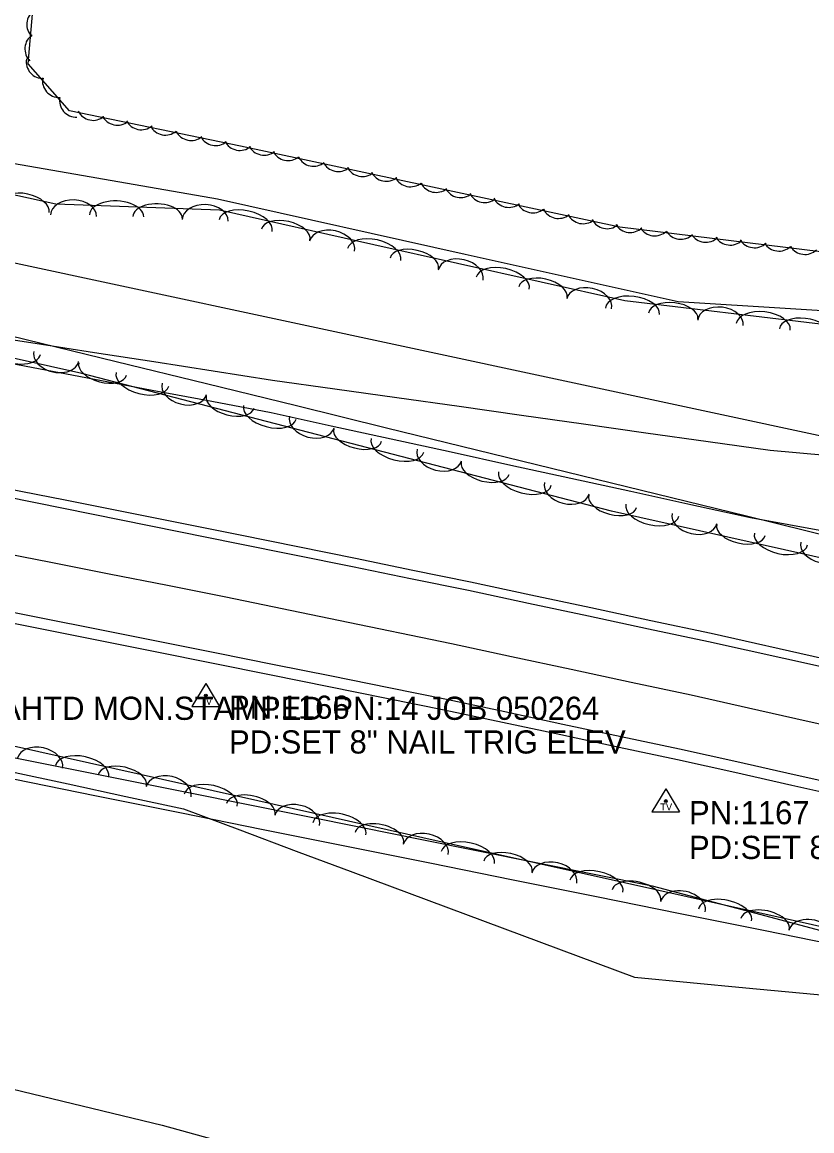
# Model space of a CAD drawing. Extents: x 1441650 to 1491889, y 345904 to 358319.
# Drawn here: x 1456961.1 to 1457131.5, y 351775.5 to 352014.8 of the extents above; entities that cross this region are included whole.
import ezdxf

# ---------------------------------------------------------------- set-up
doc = ezdxf.new("R2010")
doc.units = 0
for name, color, linetype in [('S_DITCHLINE', 7, 'Continuous'), ('S_EDGE_PAVEMENT', 7, 'Continuous'), ('S_PAVEMENT_CROWN', 7, 'Continuous'), ('S_PRIMARY_CTL_ANNOT', 7, 'Continuous'), ('S_SECONDARY_CTL', 7, 'Continuous'), ('S_SECONDARY_CTL_ANNOT', 7, 'Continuous'), ('S_SHOULDER', 7, 'Continuous'), ('S_STREAM', 7, 'Continuous'), ('S_TRAILS', 7, 'Continuous'), ('S_TREE', 7, 'Continuous'), ('S_WATER_UTILITIES', 7, 'Continuous')]:
    doc.layers.add(name, color=color, linetype=linetype)

msp = doc.modelspace()

# ---------------------------------------------------------------- linework, layer by layer
at = {"layer": 'S_DITCHLINE'}
for points in [[(1456951.11, 351947.5), (1456963.92, 351945.52), (1456976.73, 351943.54), (1456989.54, 351941.56), (1457002.35, 351939.57), (1457015.16, 351937.59), (1457028.59, 351935.7), (1457042.01, 351933.8), (1457055.44, 351931.91), (1457068.86, 351930.01), (1457082.29, 351928.12), (1457095.71, 351926.22), (1457109.14, 351924.33), (1457122.56, 351922.43), (1457147.34, 351920.22), (1457172.13, 351918.01), (1457196.91, 351915.8), (1457221.69, 351913.59), (1457234.03, 351910.91), (1457246.36, 351908.22), (1457258.7, 351905.53), (1457271.04, 351902.85), (1457283.37, 351900.16), (1457295.71, 351897.48)], [(1456950.66, 351942.71), (1456963.5, 351940.28), (1456976.35, 351937.85), (1456989.19, 351935.42), (1457002.04, 351932.99), (1457014.88, 351930.56), (1457027.81, 351927.73), (1457040.74, 351924.89), (1457053.67, 351922.06), (1457066.6, 351919.22), (1457079.53, 351916.39), (1457092.46, 351913.56), (1457105.39, 351910.72), (1457118.32, 351907.89), (1457142.34, 351903.49)], [(1456959.22, 351856.09), (1456971.81, 351853.58), (1456984.41, 351851.07), (1456997.01, 351848.55), (1457009.51, 351846.04), (1457022.02, 351843.52), (1457034.53, 351841.01), (1457047.04, 351838.49), (1457059.55, 351835.98), (1457072.06, 351833.46), (1457084.56, 351830.95), (1457097.07, 351828.43), (1457120.52, 351822.18), (1457143.96, 351815.92), (1457167.41, 351809.66), (1457190.85, 351803.4), (1457203.7, 351800.66), (1457216.54, 351797.91), (1457229.38, 351795.17), (1457242.23, 351792.42), (1457255.07, 351789.68), (1457267.92, 351786.93), (1457280.76, 351784.19), (1457293.61, 351781.44)], [(1456958.63, 351853.1), (1456971.07, 351850.4), (1456983.51, 351847.7), (1456995.94, 351845), (1457008.11, 351840.46), (1457020.28, 351835.92), (1457032.45, 351831.38), (1457044.62, 351826.84), (1457056.78, 351822.3), (1457068.95, 351817.76), (1457081.12, 351813.23), (1457093.29, 351808.69), (1457117.28, 351806.42), (1457141.28, 351804.16), (1457165.28, 351801.9), (1457189.27, 351799.64), (1457201.09, 351794.6), (1457212.91, 351789.55), (1457224.72, 351784.51), (1457236.54, 351779.47), (1457248.35, 351774.43)]]:
    msp.add_lwpolyline(points, dxfattribs=at)
at = {"layer": 'S_EDGE_PAVEMENT'}
for points in [[(1456957.57, 351912.44), (1456970.03, 351909.93), (1456982.49, 351907.42), (1456994.94, 351904.91), (1457007.4, 351902.4), (1457019.9, 351899.85), (1457032.41, 351897.31), (1457044.91, 351894.76), (1457057.41, 351892.21), (1457070.38, 351889.44), (1457083.34, 351886.67), (1457096.31, 351883.89), (1457109.27, 351881.12), (1457133.62, 351875.73), (1457157.97, 351870.34), (1457170.42, 351867.48), (1457182.87, 351864.61), (1457195.32, 351861.74), (1457207.77, 351858.88), (1457232.1, 351853.15), (1457256.44, 351847.43), (1457269.07, 351844.32), (1457281.7, 351841.21), (1457294.33, 351838.1)], [(1456952.64, 351888.8), (1456965.25, 351886.28), (1456977.86, 351883.76), (1456990.48, 351881.24), (1457003.09, 351878.71), (1457015.49, 351876.21), (1457027.88, 351873.7), (1457040.28, 351871.2), (1457052.68, 351868.69), (1457065.26, 351866.01), (1457077.83, 351863.33), (1457090.41, 351860.64), (1457102.99, 351857.96), (1457115.35, 351855.22), (1457127.71, 351852.47), (1457140.07, 351849.73)]]:
    msp.add_lwpolyline(points, dxfattribs=at)
at = {"layer": 'S_PAVEMENT_CROWN'}
msp.add_lwpolyline([(1456954.7, 351900.75), (1456967.29, 351898.27), (1456979.88, 351895.78), (1456992.47, 351893.3), (1457005.06, 351890.81), (1457029.41, 351885.77), (1457053.76, 351880.72), (1457066.7, 351877.94), (1457079.63, 351875.16), (1457092.56, 351872.38), (1457105.5, 351869.6), (1457117.9, 351866.82), (1457130.3, 351864.04), (1457142.7, 351861.26), (1457155.09, 351858.48), (1457167.66, 351855.64), (1457180.23, 351852.81), (1457192.8, 351849.97), (1457205.36, 351847.14), (1457229.13, 351841.6), (1457252.89, 351836.07), (1457265.83, 351832.9), (1457278.77, 351829.73), (1457291.71, 351826.56)], dxfattribs=at)
at = {"layer": 'S_SECONDARY_CTL'}
for p, q in [((1457000.76, 351872.07), (1456997.75, 351867.11)), ((1457000.76, 351872.07), (1457003.7, 351867.11)), ((1456997.75, 351867.11), (1457003.7, 351867.11)), ((1457100.03, 351849.31), (1457097.02, 351844.35)), ((1457100.03, 351849.31), (1457102.98, 351844.35)), ((1457097.02, 351844.35), (1457102.98, 351844.35))]:
    msp.add_line(p, q, dxfattribs=at)
for centre, radius in [((1457000.76, 351869.46), 0.311), ((1457000.76, 351869.46), 0.183), ((1457000.76, 351869.46), 0.103), ((1457100.03, 351846.7), 0.311), ((1457100.03, 351846.7), 0.183), ((1457100.03, 351846.7), 0.103)]:
    msp.add_circle(centre, radius, dxfattribs=at)
at = {"layer": 'S_SHOULDER'}
for points in [[(1456957.86, 351914.2), (1456970.43, 351911.7), (1456983.01, 351909.2), (1456995.59, 351906.69), (1457008.16, 351904.19), (1457020.59, 351901.65), (1457033.03, 351899.1), (1457045.46, 351896.56), (1457057.89, 351894.02), (1457070.86, 351891.25), (1457083.84, 351888.48), (1457096.81, 351885.71), (1457109.78, 351882.94), (1457134.06, 351877.48), (1457158.34, 351872.02), (1457170.78, 351869.17), (1457183.22, 351866.32), (1457195.66, 351863.48), (1457208.1, 351860.63), (1457232.45, 351854.96), (1457256.79, 351849.29), (1457269.42, 351846.19), (1457282.05, 351843.1), (1457294.68, 351840)], [(1456952.05, 351886.54), (1456964.63, 351884.02), (1456977.21, 351881.51), (1456989.79, 351879), (1457002.37, 351876.49), (1457014.83, 351873.96), (1457027.29, 351871.44), (1457039.76, 351868.92), (1457052.22, 351866.39), (1457064.8, 351863.72), (1457077.39, 351861.04), (1457089.98, 351858.37), (1457102.57, 351855.7), (1457114.89, 351852.92), (1457127.22, 351850.15), (1457139.54, 351847.38)]]:
    msp.add_lwpolyline(points, dxfattribs=at)
at = {"layer": 'S_STREAM'}
msp.add_lwpolyline([(1456615.77, 351865.35), (1456695.66, 351848.16), (1456791.55, 351825.27), (1456839.87, 351813.99), (1456887.66, 351801.8), (1456991.3, 351776.75), (1457048.85, 351760.81), (1457118.67, 351745.25)], dxfattribs=at)
at = {"layer": 'S_TRAILS'}
msp.add_lwpolyline([(1457268.76, 352049.42), (1457263.88, 352006.18), (1457257.72, 351978.65), (1457254.6, 351968.16), (1457245.15, 351954.83), (1457236.81, 351943.99), (1457223.45, 351940.54), (1457207.24, 351942.59), (1457150.06, 351951.48), (1457102.66, 351954.44), (1457056.72, 351964.71), (1457003.28, 351976.66), (1456951.11, 351985.66), (1456898.64, 351994), (1456833.2, 352007.16), (1456729.36, 352026.45), (1456653.98, 352040.61), (1456597.16, 352049.77), (1456529.59, 352059.81), (1456484.15, 352069.96), (1456466.33, 352073.63), (1456452.89, 352073.26), (1456447.05, 352071.68)], dxfattribs=at)
at = {"layer": 'S_TREE'}
for points in [[(1456527.22, 352219.77), (1456540.48, 352171.06), (1456547.01, 352136.18), (1456543.07, 352095.02), (1456540.96, 352069.62), (1456549.68, 352052.53), (1456572.48, 352046.22), (1456656.69, 352034.98), (1456766.41, 352017.4), (1456860.65, 351996.7), (1456917.81, 351986.67), (1456968.36, 351975.61), (1457003.67, 351974.34), (1457037, 351966.87), (1457091.18, 351954.76), (1457133.43, 351949.73), (1457169.05, 351946.81), (1457212.77, 351938.5), (1457241.33, 351937.88), (1457252.05, 351948.92), (1457259.75, 351971.53), (1457265.42, 351993.28), (1457268.88, 352004.52)], [(1457249.3, 351993.52), (1457239.44, 351980.11), (1457227.67, 351969.24), (1457198.05, 351960.2), (1457149.34, 351963.31), (1457090.1, 351970.59), (1457008.25, 351988.04), (1456971.34, 351995.66), (1456962.39, 352005.86), (1456964.7, 352032.31), (1456965.14, 352045.71)], [(1457347.72, 351846.82), (1457259.29, 351869.82), (1457150.71, 351895.35), (1457088.32, 351909.3), (1456973.99, 351938.99), (1456924.65, 351950.02), (1456900.56, 351955.26), (1456869.4, 351952.76), (1456813.77, 351964.27), (1456707.01, 351985.55), (1456663.97, 352001.96), (1456648.9, 352003.9), (1456628.29, 351995.91)], [(1456942.57, 351951.11), (1456962, 351946.35), (1456981.43, 351941.58), (1457000.87, 351936.82), (1457020.3, 351932.06), (1457039.73, 351927.3), (1457059.16, 351922.53), (1457078.6, 351917.77), (1457098.03, 351913.01), (1457117.46, 351908.24), (1457136.9, 351903.48), (1457156.33, 351898.72), (1457175.76, 351893.96), (1457195.19, 351889.19), (1457214.63, 351884.43), (1457227.37, 351881.39), (1457240.12, 351878.35), (1457252.86, 351875.31), (1457265.61, 351872.27), (1457278.36, 351869.23), (1457291.1, 351866.19), (1457303.85, 351863.15)], [(1456942.57, 351951.11), (1456962, 351946.35), (1456981.43, 351941.58), (1457000.87, 351936.82), (1457020.3, 351932.06), (1457039.73, 351927.3), (1457059.16, 351922.53), (1457078.6, 351917.77), (1457098.03, 351913.01), (1457117.46, 351908.24), (1457136.9, 351903.48), (1457156.33, 351898.72), (1457175.76, 351893.96), (1457195.19, 351889.19), (1457214.63, 351884.43), (1457227.37, 351881.39), (1457240.12, 351878.35), (1457252.86, 351875.31), (1457265.61, 351872.27), (1457278.36, 351869.23), (1457291.1, 351866.19), (1457303.85, 351863.15)], [(1456598.75, 351924.13), (1456686.06, 351910.97), (1456743.52, 351898.13), (1456793.9, 351888.95), (1456816.98, 351884.21), (1456842.02, 351874.01), (1456861.09, 351870.49), (1456889.07, 351872.98), (1456934.56, 351864.11), (1456964.71, 351857.37), (1457007.79, 351847.74), (1457051.75, 351837.91), (1457091.09, 351829.12), (1457165.52, 351812.48), (1457202.07, 351804.31), (1457267.07, 351790.49), (1457300, 351783.98), (1457347.16, 351770.87), (1457399.34, 351758.41), (1457426.78, 351748.95), (1457472.56, 351738.71), (1457528.33, 351726.24), (1457565.01, 351719.11), (1457614.77, 351707.89)], [(1456959.16, 351851.48), (1456977.15, 351847.85), (1456995.14, 351844.22), (1457013.13, 351840.59), (1457031.12, 351836.97), (1457049.11, 351833.34), (1457067.1, 351829.71), (1457085.09, 351826.08), (1457103.09, 351822.45), (1457121.08, 351818.82), (1457139.07, 351815.19), (1457157.06, 351811.57), (1457175.05, 351807.94), (1457193.04, 351804.31), (1457205.82, 351801.19), (1457218.61, 351798.07), (1457231.39, 351794.96), (1457244.17, 351791.84), (1457256.96, 351788.72), (1457269.74, 351785.6), (1457282.53, 351782.48), (1457295.31, 351779.37)], [(1456959.16, 351851.48), (1456977.15, 351847.85), (1456995.14, 351844.22), (1457013.13, 351840.59), (1457031.12, 351836.97), (1457049.11, 351833.34), (1457067.1, 351829.71), (1457085.09, 351826.08), (1457103.09, 351822.45), (1457121.08, 351818.82), (1457139.07, 351815.19), (1457157.06, 351811.57), (1457175.05, 351807.94), (1457193.04, 351804.31), (1457205.82, 351801.19), (1457218.61, 351798.07), (1457231.39, 351794.96), (1457244.17, 351791.84), (1457256.96, 351788.72), (1457269.74, 351785.6), (1457282.53, 351782.48), (1457295.31, 351779.37)]]:
    msp.add_lwpolyline(points, dxfattribs=at)
for centre, start, end in [((1456965.76, 352014.35), 124.2088, 225.8058), ((1456965.34, 352009.07), 124.2088, 225.8058), ((1456976.45, 351997.28), 207.5467, 309.1436), ((1456981.65, 351996.24), 207.5467, 309.1436), ((1456986.84, 351995.25), 207.5467, 309.1436), ((1456992.05, 351994.1), 207.5467, 309.1436), ((1456997.58, 351992.93), 207.5467, 309.1436), ((1457002.9, 351991.82), 207.5467, 309.1436), ((1457008.11, 351990.79), 207.5467, 309.1436), ((1457013.31, 351989.76), 207.1652, 308.7621), ((1457018.51, 351988.58), 207.1652, 308.7621), ((1457024.02, 351987.37), 207.1652, 308.7621), ((1457029.34, 351986.23), 207.1652, 308.7621), ((1457034.54, 351985.16), 207.1652, 308.7621), ((1457039.72, 351984.13), 207.1652, 308.7621), ((1457044.92, 351982.94), 207.1652, 308.7621), ((1457050.44, 351981.73), 207.1652, 308.7621), ((1457055.76, 351980.6), 207.1652, 308.7621), ((1457060.95, 351979.53), 207.1652, 308.7621), ((1457066.14, 351978.49), 207.1652, 308.7621), ((1457071.34, 351977.31), 207.1652, 308.7621), ((1457076.85, 351976.1), 207.1652, 308.7621), ((1457082.17, 351974.96), 207.1652, 308.7621), ((1457087.37, 351973.89), 207.1652, 308.7621), ((1457092.34, 351973.07), 212.1927, 313.7896), ((1457097.63, 351972.35), 212.1927, 313.7896), ((1457103.23, 351971.62), 212.1927, 313.7896), ((1457108.63, 351970.96), 212.1927, 313.7896), ((1457113.9, 351970.35), 212.1927, 313.7896), ((1457119.15, 351969.77), 212.1927, 313.7896), ((1457124.43, 351969.05), 212.1927, 313.7896), ((1457130.04, 351968.33), 212.1927, 313.7896)]:
    msp.add_arc(centre, 3.64, start, end, dxfattribs=at)
for centre, major_axis, ratio, start_param, end_param in [((1456965.65, 352006.29), (-2.12, -2.96), 0.999998, 5.167433, 6.940634), ((1456969.12, 352002.23), (-2.12, -2.96), 0.999998, 5.167433, 6.940634), ((1456972.81, 351997.96), (-2.12, -2.96), 0.999998, 5.167432, 6.940633), ((1456961.69, 351974.89), (-5.22, 1.14), 0.540714, 3.141595, 6.283187), ((1456972.21, 351973.08), (-4.95, 0.18), 0.685319, 3.141594, 6.283186), ((1456981.48, 351973.01), (-5.86, 0.21), 0.550086, 3.141593, 6.283186), ((1456990.34, 351972.7), (-5.34, 0.19), 0.540706, 3.141593, 6.283186), ((1457000.62, 351972.07), (-4.95, 0.18), 0.685319, 3.141594, 6.283186), ((1457009.35, 351970.9), (-5.73, 1.28), 0.55008, 3.141593, 6.283185), ((1457018, 351968.96), (-5.22, 1.17), 0.540699, 3.141593, 6.283185), ((1457028, 351966.45), (-4.84, 1.08), 0.685311, 3.141593, 6.283185), ((1457037.09, 351964.68), (-5.73, 1.28), 0.550084, 3.141594, 6.283186), ((1457045.74, 351962.75), (-5.22, 1.17), 0.540703, 3.141594, 6.283186), ((1457055.74, 351960.24), (-4.84, 1.08), 0.685316, 3.141595, 6.283187), ((1457064.83, 351958.48), (-5.73, 1.28), 0.550084, 3.141594, 6.283186), ((1457073.49, 351956.54), (-5.22, 1.17), 0.540703, 3.141594, 6.283186), ((1457083.48, 351954.04), (-4.84, 1.08), 0.685316, 3.141595, 6.283187), ((1457092.82, 351952.43), (-5.83, 0.69), 0.55008, 3.141593, 6.283185), ((1457101.63, 351951.38), (-5.31, 0.63), 0.540699, 3.141593, 6.283185), ((1457111.82, 351949.91), (-4.92, 0.59), 0.685311, 3.141593, 6.283185), ((1457121.05, 351949.07), (-5.83, 0.69), 0.55008, 3.141593, 6.283185), ((1457129.85, 351948.02), (-5.31, 0.63), 0.540699, 3.141593, 6.283185), ((1456959.37, 351944.41), (5.73, -1.28), 0.545634, 3.140627, 6.28222), ((1456968.47, 351942.64), (4.84, -1.08), 0.679772, 3.140022, 6.281615), ((1456978.5, 351939.99), (5.17, -1.34), 0.536333, 3.141593, 6.283185), ((1456987.08, 351937.76), (5.68, -1.47), 0.545638, 3.141593, 6.283185), ((1456996.11, 351935.68), (4.8, -1.25), 0.679777, 3.141593, 6.283185), ((1457006.01, 351932.85), (5.17, -1.34), 0.536333, 3.141593, 6.283185), ((1457014.59, 351930.62), (5.68, -1.47), 0.545638, 3.141593, 6.283185), ((1457023.62, 351928.54), (4.8, -1.25), 0.679777, 3.141593, 6.283185), ((1457033.53, 351925.7), (5.17, -1.34), 0.536333, 3.141593, 6.283185), ((1457042.11, 351923.47), (5.68, -1.47), 0.545638, 3.141593, 6.283185), ((1457051.14, 351921.4), (4.8, -1.25), 0.679777, 3.141593, 6.283185), ((1457061.04, 351918.56), (5.17, -1.34), 0.536333, 3.141593, 6.283185), ((1457069.63, 351916.33), (5.68, -1.47), 0.545638, 3.141593, 6.283185), ((1457078.65, 351914.25), (4.8, -1.25), 0.679777, 3.141593, 6.283185), ((1457088.56, 351911.41), (5.17, -1.34), 0.536333, 3.141593, 6.283185), ((1457097.14, 351909.49), (5.73, -1.28), 0.545609, 3.141593, 6.283185), ((1457106.23, 351907.72), (4.84, -1.08), 0.679741, 3.141593, 6.283185), ((1457116.23, 351905.22), (5.22, -1.17), 0.536305, 3.141593, 6.283185), ((1457124.88, 351903.28), (5.73, -1.28), 0.545609, 3.141593, 6.283185), ((1457133.97, 351901.52), (4.84, -1.08), 0.679741, 3.141593, 6.283185), ((1456964.98, 351854.88), (-4.84, 1.08), 0.681421, 3.141593, 6.283185), ((1456974.07, 351853.11), (-5.73, 1.28), 0.546958, 3.141593, 6.283185), ((1456982.72, 351851.18), (-5.22, 1.17), 0.537631, 3.141593, 6.283185), ((1456992.72, 351848.68), (-4.84, 1.08), 0.681421, 3.141593, 6.283185), ((1457001.81, 351846.91), (-5.73, 1.28), 0.546958, 3.141593, 6.283185), ((1457010.47, 351844.98), (-5.22, 1.17), 0.537631, 3.141509, 6.283102), ((1457020.46, 351842.48), (-4.84, 1.08), 0.681422, 3.141452, 6.283044), ((1457029.56, 351840.71), (-5.73, 1.28), 0.546958, 3.141506, 6.283099), ((1457038.21, 351838.78), (-5.22, 1.17), 0.537631, 3.141509, 6.283102), ((1457048.21, 351836.27), (-4.84, 1.08), 0.681422, 3.141452, 6.283044), ((1457057.3, 351834.51), (-5.73, 1.28), 0.546958, 3.141593, 6.283185), ((1457065.95, 351832.57), (-5.22, 1.17), 0.537631, 3.141593, 6.283185), ((1457075.95, 351830.07), (-4.84, 1.08), 0.681421, 3.141593, 6.283185), ((1457085.04, 351828.31), (-5.73, 1.28), 0.546958, 3.141593, 6.283185), ((1457093.7, 351826.37), (-5.22, 1.17), 0.537632, 3.141436, 6.283029), ((1457103.69, 351823.87), (-4.84, 1.08), 0.681423, 3.141329, 6.282922), ((1457112.79, 351822.11), (-5.73, 1.28), 0.546959, 3.141431, 6.283024), ((1457121.44, 351820.17), (-5.22, 1.17), 0.537632, 3.141436, 6.283029), ((1457131.44, 351817.67), (-4.84, 1.08), 0.681423, 3.141329, 6.282922)]:
    msp.add_ellipse(centre, major_axis=major_axis, ratio=ratio, start_param=start_param, end_param=end_param, dxfattribs=at)
at = {"layer": 'S_WATER_UTILITIES'}
msp.add_line((1456494.84, 352062.52), (1458511.04, 351630.06), dxfattribs=at)

# ---------------------------------------------------------------- texts
at = {"layer": 'S_PRIMARY_CTL_ANNOT'}
msp.add_text('PD:STD AHTD MON.STAMPED PN:14 JOB 050264', height=5, dxfattribs=at).set_placement((1456929.99, 351864.23))
at = {"layer": 'S_SECONDARY_CTL'}
for p in [(1456999.55, 351867.45), (1457098.83, 351844.69)]:
    msp.add_text('TV', height=1.5, rotation=360, dxfattribs=at).set_placement(p)
at = {"layer": 'S_SECONDARY_CTL_ANNOT'}
for s, p in [('PN:1166', (1457005.76, 351864.46)), ('PD:SET 8" NAIL TRIG ELEV', (1457005.76, 351856.96)), ('PN:1167', (1457105.03, 351841.7)), ('PD:SET 8" NAIL TRIG ELEV', (1457105.03, 351834.2))]:
    msp.add_text(s, height=5, dxfattribs=at).set_placement(p)

doc.saveas('drawing.dxf')
